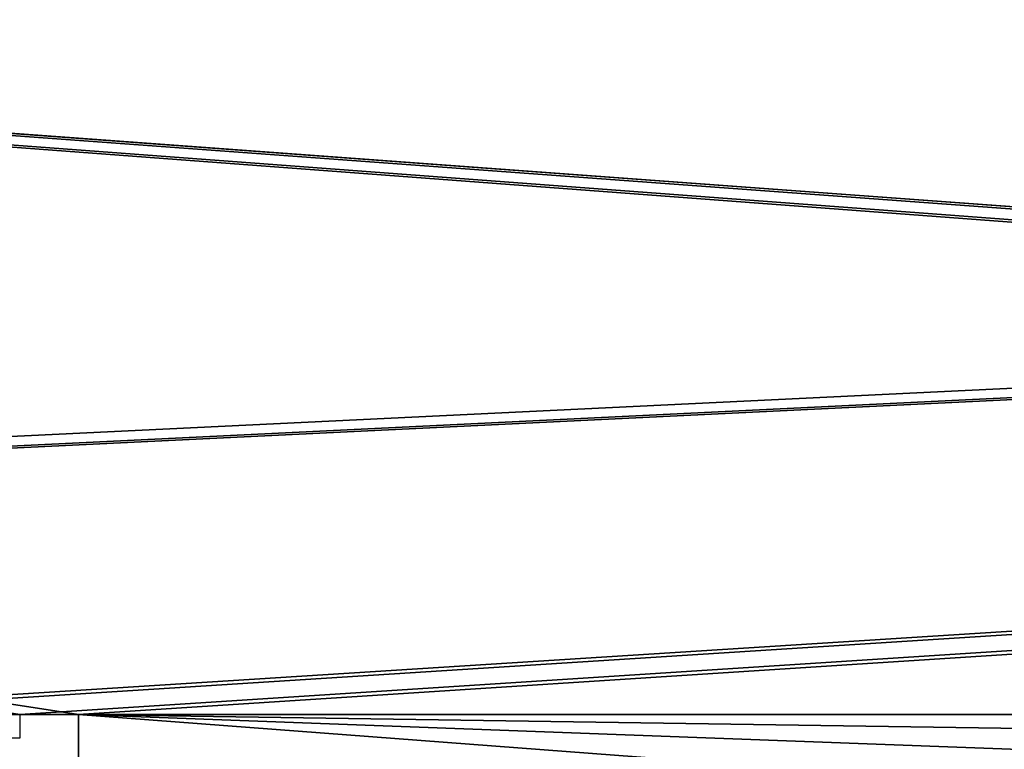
# Model space of a CAD drawing. Header units: millimetres. Extents: x -603 to 3703, y -115 to 249.
# Tile 871 of 1056: x 2788 to 2830, y 21 to 52. Entities that reach past the tile are written whole.
import ezdxf

# ---------------------------------------------------------------- set-up
doc = ezdxf.new("R2010")
doc.units = ezdxf.units.MM
doc.layers.add('151', color=7, linetype='Continuous', true_color=0xffffff)

# ---------------------------------------------------------------- blocks, each defined once
blk = doc.blocks.new('UG_SURFACE_003')
at = {"layer": '151', "color": 252, "linetype": 'Continuous', "lineweight": 35}
for points in [[(3703, -13.3, 2212.25), (3703, 230.4, 2212.25), (2297, 230.4, 2212.25), (2297, -13.3, 2212.25)], [(2447, -13.3, 2062.25), (2447, 230.4, 2062.25), (3553, 230.4, 2062.25), (3553, -13.3, 2062.25)]]:
    blk.add_3dface(points, dxfattribs=at)
blk = doc.blocks.new('UG_SURFACE_189')
at = {"layer": '151', "color": 7, "linetype": 'Continuous', "lineweight": 35}
for points in [[(3496.65, 11.15, 2003.9), (3496.65, 229.15, 2003.9), (2503.35, 229.15, 2003.9), (2503.35, 11.15, 2003.9)], [(2503.5, 11.15, 2003.75), (2503.5, 229.15, 2003.75), (3496.5, 229.15, 2003.75), (3496.5, 11.15, 2003.75)]]:
    blk.add_3dface(points, dxfattribs=at)
blk = doc.blocks.new('UG_SURFACE_190')
at = {"layer": '151', "color": 41, "linetype": 'Continuous', "lineweight": 35}
for points in [[(3496.65, 229.15, 2003.9), (3496.65, 11.15, 2003.9), (2503.35, 11.15, 2003.9), (2503.35, 229.15, 2003.9)], [(3510.5, 19, 2017.75), (3510.5, 71, 2017.75), (2489.5, 71, 2017.75), (2489.5, 19, 2017.75)]]:
    blk.add_3dface(points, dxfattribs=at)
blk = doc.blocks.new('UG_SURFACE_206')
at = {"layer": '151', "color": 252, "linetype": 'Continuous', "lineweight": 35}
for points in [[(3512, 69.5, 2020.25), (2488, 69.5, 2020.25), (2539.3, 22.801, 2020.25), (2541.8, 22.801, 2020.25)], [(2488, 69.5, 2018.75), (3111.8, 22.801, 2018.75), (3109.3, 22.801, 2018.75)], [(2488, 69.5, 2018.75), (3123.2, 22.801, 2018.75), (3111.8, 22.801, 2018.75)], [(3109.3, 22.801, 2018.75), (2790.7, 22.801, 2018.75), (2488, 69.5, 2018.75)], [(2790.7, 22.801, 2018.75), (2788.2, 22.801, 2018.75), (2488, 69.5, 2018.75)], [(2488, 69.5, 2018.75), (3446.8, 22.801, 2018.75), (3444.3, 22.801, 2018.75)], [(2488, 69.5, 2018.75), (3458.2, 22.801, 2018.75), (3446.8, 22.801, 2018.75)], [(3444.3, 22.801, 2018.75), (3125.7, 22.801, 2018.75), (2488, 69.5, 2018.75)], [(3125.7, 22.801, 2018.75), (3123.2, 22.801, 2018.75), (2488, 69.5, 2018.75)], [(2488, 69.5, 2018.75), (3512, 69.5, 2018.75), (3460.7, 22.801, 2018.75), (3458.2, 22.801, 2018.75)], [(3512, 69.5, 2020.25), (2541.8, 22.801, 2020.25), (2553.2, 22.801, 2020.25)], [(3512, 69.5, 2020.25), (2553.2, 22.801, 2020.25), (2555.7, 22.801, 2020.25)], [(2555.7, 22.801, 2020.25), (2774.3, 22.801, 2020.25), (3512, 69.5, 2020.25)], [(2774.3, 22.801, 2020.25), (2776.8, 22.801, 2020.25), (3512, 69.5, 2020.25)], [(3512, 69.5, 2020.25), (2776.8, 22.801, 2020.25), (2788.2, 22.801, 2020.25)], [(3512, 69.5, 2020.25), (2788.2, 22.801, 2020.25), (2790.7, 22.801, 2020.25)], [(2790.7, 22.801, 2020.25), (3109.3, 22.801, 2020.25), (3512, 69.5, 2020.25)], [(2788.2, 22.801, 2018.75), (2790.7, 22.801, 2018.75), (2790.7, 22.801, 2020.25), (2788.2, 22.801, 2020.25)], [(2790.7, 18.08, 2020.25), (2790.7, 22.801, 2020.25), (2790.7, 22.801, 2018.75), (2790.7, 18.08, 2018.75)], [(2790.7, 22.801, 2020.25), (3109.3, 18.08, 2020.25), (3109.3, 22.801, 2020.25)], [(2790.7, 22.801, 2020.25), (2790.7, 18.08, 2020.25), (3109.3, 18.08, 2020.25)], [(2790.7, 22.801, 2018.75), (2917.64, 18.08, 2018.75), (2852.92, 18.08, 2018.75)], [(2790.7, 22.801, 2018.75), (3109.3, 22.801, 2018.75), (2982.36, 18.08, 2018.75), (2917.64, 18.08, 2018.75)], [(2852.92, 18.08, 2018.75), (2790.7, 18.08, 2018.75), (2790.7, 22.801, 2018.75)]]:
    blk.add_3dface(points, dxfattribs=at)
blk = doc.blocks.new('UG_SURFACE_230')
at = {"layer": '151', "color": 252, "linetype": 'Continuous', "lineweight": 35}
for points in [[(2485.5, -30.22, 2021.75), (3514.5, -30.22, 2021.75), (3514.5, 62.62, 2021.75), (2485.5, 62.62, 2021.75)], [(2487, -30.22, 2020.25), (2487, 62.62, 2020.25), (3513, 62.62, 2020.25), (3513, -30.22, 2020.25)]]:
    blk.add_3dface(points, dxfattribs=at)

msp = doc.modelspace()

# ---------------------------------------------------------------- linework, layer by layer
at = {"layer": '151', "color": 252, "linetype": 'Continuous', "lineweight": -3, "true_color": 0x939598}
for p, q in [((2790.7, 22.801, 2020.25), (2788.2, 22.801, 2020.25)), ((2788.2, 22.801, 2018.75), (2788.2, 21.801, 2018.75)), ((2788.2, 22.801, 2018.75), (2788.2, 22.801, 2020.25)), ((2790.7, 22.801, 2018.75), (2788.2, 22.801, 2018.75)), ((2788.2, 22.801, 2020.25), (2788.2, 21.801, 2020.25)), ((2790.7, 18.08, 2020.25), (2790.7, 22.801, 2020.25)), ((2790.7, 18.08, 2018.75), (2790.7, 22.801, 2018.75)), ((2790.7, 22.801, 2018.75), (2790.7, 22.801, 2020.25)), ((2788.2, 21.801, 2018.75), (2776.8, 21.801, 2018.75)), ((2788.2, 21.801, 2020.25), (2776.8, 21.801, 2020.25)), ((2788.2, 21.801, 2018.75), (2788.2, 21.801, 2020.25))]:
    msp.add_line(p, q, dxfattribs=at)

# ---------------------------------------------------------------- block references
for name in ['UG_SURFACE_189', 'UG_SURFACE_003', 'UG_SURFACE_190', 'UG_SURFACE_230', 'UG_SURFACE_206']:
    msp.add_blockref(name, (0, 0), dxfattribs=at)

doc.saveas('drawing.dxf')
